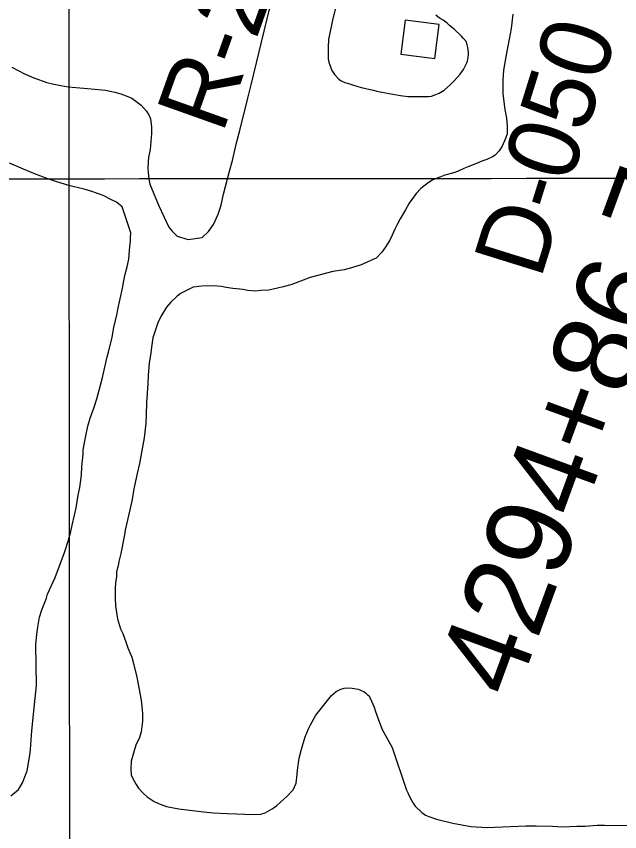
# Model space of a CAD drawing. Extents: x 3297753 to 3335611, y 652252 to 677623.
# Drawn here: x 3312319 to 3313024, y 665967 to 666920 of the extents above; entities that cross this region are included whole.
import ezdxf

# ---------------------------------------------------------------- set-up
doc = ezdxf.new("R2010")
doc.units = 0
for name, color, linetype in [('V-BLDG-OTLN', 7, 'Continuous'), ('V-GRID-MAJR', 7, 'Continuous'), ('V-RIVR-RANG-IDEN', 7, 'Continuous'), ('V-SITE-VEGE', 7, 'Continuous'), ('V-SURV-IDEN', 7, 'Continuous')]:
    doc.layers.add(name, color=color, linetype=linetype)

msp = doc.modelspace()

# ---------------------------------------------------------------- linework, layer by layer
at = {"layer": 'V-BLDG-OTLN'}
msp.add_lwpolyline([(3312812.829336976, 666910.51915218), (3312773.165416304, 666915.6931418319), (3312767.991426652, 666876.02922116), (3312807.6553473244, 666870.855231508)], close=True, dxfattribs=at)
at = {"layer": 'V-GRID-MAJR'}
for points in [[(3312388.66, 657641.312), (3312386.018, 660668.952), (3312380.728, 666730.37), (3312375.438, 672791.814), (3312372.79, 675825.603)], [(3301864.932, 666722.723), (3307122.83, 666726.164), (3312380.728, 666730.37), (3317638.625, 666735.341), (3322896.522, 666741.077), (3328154.418, 666747.577), (3333412.313, 666754.8420000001), (3333412.3140000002, 666754.8420000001)]]:
    msp.add_spline(points, degree=3, dxfattribs=at)
at = {"layer": 'V-SITE-VEGE'}
for points in [[(3312313.671, 666860.922), (3312328.412, 666852.853), (3312339.545, 666848.284), (3312354.6410000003, 666842.984), (3312361.3850000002, 666841.112), (3312370.898, 666839.283), (3312379.61, 666837.837), (3312397.811, 666836.1410000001), (3312406.5130000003, 666835.486), (3312423.132, 666833.763), (3312433.833, 666831.56), (3312440.974, 666829.694), (3312449.318, 666826.6630000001), (3312453.701, 666824.359), (3312464.887, 666816.235), (3312470.521, 666809.605), (3312473.753, 666804.9130000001), (3312475.801, 666800.205), (3312476.737, 666790.737), (3312476.853, 666783.231), (3312475.164, 666764.635), (3312473.335, 666755.126), (3312473.017, 666749.986), (3312472.733, 666742.8690000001), (3312472.806, 666738.128), (3312473.724, 666729.846), (3312475, 666723.939), (3312485.264, 666698.813), (3312497.108, 666673.708), (3312501.13, 666669.031), (3312506.752, 666663.1900000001), (3312519.847, 666659.442), (3312536.012, 666661.666), (3312543.413, 666668.496), (3312549.2090000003, 666676.88), (3312554.559, 666688.816), (3312558.343, 666699.544), (3312560.913, 666712.225), (3312568.006, 666739.199), (3312571.373, 666751.4990000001), (3312576.185, 666772.512), (3312579.917, 666786.7930000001), (3312589.213, 666824.47), (3312593.321, 666839.9400000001), (3312651.255, 667080.257)], [(3312697.835, 666954.544), (3312688.526, 666917.66), (3312686.704, 666907.754), (3312683.761, 666893.485), (3312683.1240000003, 666883.5970000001), (3312683.324, 666870.562), (3312684.174, 666866.626), (3312687.486, 666856.799), (3312690.72, 666852.107), (3312695.545, 666846.6510000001), (3312698.34, 666844.718), (3312702.717, 666842.809), (3312705.887, 666842.068), (3312711.448, 666840.18), (3312721.767, 666837.177), (3312725.734, 666836.053), (3312732.079, 666834.568), (3312736.04, 666833.841), (3312740.009, 666832.7170000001), (3312745.952, 666831.623), (3312758.636, 666829.055), (3312767.7430000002, 666827.613), (3312776.451, 666826.563), (3312786.333, 666826.319), (3312800.552, 666826.536), (3312804.1010000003, 666826.987), (3312808.818, 666828.639), (3312812.744, 666830.282), (3312818.613, 666833.927), (3312826.021, 666840.362), (3312830.69, 666845.175), (3312837.287, 666852.783), (3312841.1580000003, 666857.981), (3312844.985, 666865.9400000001), (3312846.14, 666867.932), (3312847.224, 666874.666), (3312847.169, 666878.221), (3312846.292, 666883.7390000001), (3312845.454, 666886.887), (3312844.207, 666890.819), (3312841.389, 666894.329), (3312838.977, 666897.059), (3312830.553, 666905.226), (3312824.958, 666909.486), (3312822.148, 666912.208), (3312817.356, 666915.692), (3312814.163, 666917.617), (3312811.37, 666919.5480000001), (3312808.969, 666921.487)], [(3312899.026, 666922.8740000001), (3312896.919, 666905.853), (3312894.737, 666893.571)], [(3312894.737, 666893.571), (3312891.0670000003, 666875.3420000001), (3312888.188, 666857.123), (3312887.178, 666845.65), (3312887.0330000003, 666829.448), (3312889.683, 666811.3150000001), (3312891.42, 666801.069), (3312891.895, 666795.941), (3312892.343, 666792.392), (3312892.436, 666786.471), (3312892.096, 666782.907), (3312890.205, 666777.343), (3312886.39, 666768.596), (3312882.918, 666763.011), (3312878.257, 666757.803), (3312875.128, 666755.78), (3312868.455, 666752.91), (3312862.561, 666750.844), (3312856.284, 666747.983), (3312847.644, 666744.692), (3312841.754, 666742.228), (3312834.299, 666738.951), (3312828.4050000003, 666736.887), (3312819.355, 666734.376), (3312813.461, 666732.31), (3312805.611, 666729.029), (3312800.134, 666725.389), (3312791.543, 666718.934), (3312786.103, 666712.925), (3312777.9790000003, 666701.737), (3312773.355, 666694.159), (3312767.198, 666683.397), (3312763.739, 666677.024), (3312761.06, 666671.449), (3312758.011, 666664.291), (3312755.33, 666658.7170000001), (3312749.936, 666649.943), (3312746.069, 666644.354), (3312739.458, 666637.534), (3312734.748, 666635.486), (3312728.0810000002, 666632.224), (3312721.798, 666629.756), (3312710.399, 666626.027), (3312701.738, 666623.919), (3312688.735, 666621.742), (3312662.367, 666615.015), (3312645.869, 666608.834), (3312639.585, 666606.368), (3312630.537, 666603.857), (3312623.84, 666602.569), (3312614.002, 666600.046), (3312604.528, 666599.505), (3312598.609, 666599.02), (3312589.116, 666599.6630000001), (3312583.964, 666600.769), (3312576.052, 666601.438), (3312571.694, 666602.161), (3312564.1720000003, 666603.23), (3312558.6240000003, 666604.33), (3312549.131, 666604.973), (3312535.705, 666604.768), (3312525.45, 666603.425), (3312519.173, 666600.562), (3312511.333, 666596.49), (3312506.65, 666592.863), (3312499.2460000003, 666586.031), (3312494.204, 666580.029), (3312487.6520000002, 666569.26), (3312484.214, 666561.701), (3312478.555, 666544.229), (3312477.097, 666536.306), (3312475.7060000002, 666524.036), (3312474.267, 666514.927), (3312472.911, 666500.2880000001), (3312472.661, 666490.801), (3312471.035, 666468.257), (3312470.449, 666454.816), (3312470.22, 666444.144), (3312468.1040000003, 666427.518), (3312462.644, 666397.406), (3312460.054, 666385.911), (3312456.384, 666367.68), (3312454.202, 666355.398), (3312451.6240000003, 666343.112), (3312446.066, 666319.3200000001), (3312445.353, 666314.174), (3312440.95, 666292.375), (3312438.7260000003, 666282.858), (3312438.0130000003, 666277.713), (3312436.147, 666270.572), (3312435.832, 666265.429), (3312434.7630000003, 666257.907), (3312434.472, 666251.185), (3312434.241, 666240.513), (3312434.787, 666230.648), (3312436.9930000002, 666215.667), (3312440.727, 666204.268), (3312443.18, 666198.775), (3312446.887, 666188.953), (3312449.365, 666181.881), (3312453.881, 666170.887)], [(3312312.5670000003, 666008.702), (3312321.535, 666016.345), (3312326.159, 666023.925), (3312331.47, 666038.228), (3312334.747, 666056.453), (3312335.433, 666063.181), (3312337.073, 666084.937), (3312339.486, 666107.889), (3312340.833, 666122.921), (3312342.578, 666137.96), (3312341.847, 666185.36), (3312342.838, 666198.0210000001), (3312343.901, 666205.939), (3312346.091, 666217.823), (3312348.7260000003, 666226.161), (3312354.045, 666240.071), (3312355.5500000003, 666244.834), (3312364.338, 666264.329), (3312375.348, 666293.341), (3312379.4930000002, 666306.442), (3312382.477, 666317.946), (3312384.3370000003, 666325.481), (3312386.926, 666336.978), (3312388.767, 666345.698), (3312391.306, 666360.356), (3312393.1410000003, 666369.4720000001), (3312394.898, 666383.7220000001), (3312395.535, 666393.609), (3312396.8910000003, 666408.248), (3312397.207, 666413.389), (3312399.75, 666427.6510000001), (3312402.31, 666441.123), (3312405.3310000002, 666450.257), (3312409.869, 666463.362), (3312412.884, 666472.894), (3312417.377, 666489.161), (3312419.982, 666499.4720000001), (3312425.166, 666522.072), (3312426.661, 666527.628), (3312430.736, 666545.073), (3312432.932, 666556.5650000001), (3312436.633, 666572.822), (3312437.349, 666577.573), (3312442.8910000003, 666602.5480000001), (3312443.9790000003, 666608.889), (3312445.826, 666617.212), (3312448.433, 666627.524), (3312450.274, 666636.2440000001), (3312451.3000000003, 666646.533), (3312451.628, 666650.883), (3312452.3200000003, 666657.216), (3312452.261, 666661.166), (3312452.562, 666667.099), (3312442.617, 666697.367), (3312435.815, 666702.794), (3312430.239, 666705.868), (3312420.2830000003, 666710.851), (3312407.178, 666715.389), (3312398.048, 666718.015), (3312384.9620000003, 666721.3690000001), (3312380.2, 666722.481), (3312366.308, 666726.612), (3312355.583, 666730.399), (3312339.291, 666736.469), (3312327.364, 666741.421), (3312311.053, 666748.677)], [(3312453.881, 666170.887), (3312456.392, 666161.839), (3312459.771, 666147.667), (3312464.924, 666120.881), (3312466.345, 666105.495), (3312466.488, 666096.014), (3312464.705, 666083.741), (3312462.833, 666076.995), (3312458.622, 666068.237), (3312452.984, 666049.582), (3312452.734, 666040.096), (3312453.232, 666033.387), (3312454.878, 666029.0650000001), (3312458.937, 666022.0160000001), (3312461.77, 666017.715), (3312466.998, 666011.868), (3312471.803, 666007.596), (3312479.788, 666002.189), (3312486.948, 665999.138), (3312494.495, 665996.49), (3312508.761, 665993.549), (3312537.6580000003, 665990.041), (3312549.131, 665989.033), (3312565.343, 665988.0970000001), (3312576.015, 665987.866), (3312595.7830000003, 665986.985), (3312604.466, 665987.513), (3312609.576, 665989.172), (3312617.805, 665993.645), (3312622.886, 665997.28), (3312627.953, 666001.704), (3312634.965, 666008.133), (3312642.3540000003, 666015.753), (3312645.789, 666023.708), (3312646.813, 666033.997), (3312647.532, 666038.75), (3312649.289, 666052.998), (3312651.896, 666063.312), (3312655.285, 666074.029), (3312656.41, 666077.998), (3312660.221, 666087.145), (3312662.517, 666091.92), (3312668.667, 666103.078), (3312687.273, 666126.28), (3312692.737, 666130.71), (3312697.83, 666133.552), (3312701.761, 666134.802), (3312707.284, 666135.279), (3312711.241, 666134.9450000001), (3312718.376, 666133.474), (3312720.363, 666132.715), (3312725.1380000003, 666130.419), (3312727.137, 666128.868), (3312729.144, 666126.925), (3312731.137, 666125.77), (3312731.9560000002, 666123.806), (3312733.998, 666119.493), (3312736.8710000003, 666112.4230000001), (3312738.532, 666107.313), (3312743.073, 666094.741), (3312746.36, 666086.495), (3312758.142, 666065.3420000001), (3312774.716, 666015.419), (3312776.75, 666011.502), (3312778.792, 666007.187), (3312782.458, 666000.129), (3312784.881, 665996.611), (3312792.501, 665989.224), (3312796.894, 665986.129), (3312800.869, 665984.611), (3312809.608, 665981.584), (3312828.646, 665976.743), (3312850.038, 665973.12), (3312869.021, 665971.83), (3312914.032, 665973.708), (3312926.2770000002, 665973.898), (3312945.2490000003, 665973.4010000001), (3312957.111, 665972.792), (3312973.694, 665973.444), (3312983.569, 665973.595), (3312997.381, 665974.599), (3313006.073, 665974.732), (3313034.128, 665974.373)]]:
    msp.add_lwpolyline(points, dxfattribs=at)

# ---------------------------------------------------------------- texts
at = {"layer": 'V-RIVR-RANG-IDEN'}
for s, rotation, p in [('R-220.6', 70.39229572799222, (3312559.565, 666781.558)), ('D-050', 72.70469749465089, (3312931.2212053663, 666611.4655442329))]:
    msp.add_text(s, height=82.999998, rotation=rotation, dxfattribs=at).set_placement(p)
at = {"layer": 'V-SURV-IDEN'}
msp.add_text('4294+86.7', height=100, rotation=69.89555558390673, dxfattribs=at).set_placement((3312901.561654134, 666120.3018986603))

doc.saveas('drawing.dxf')
